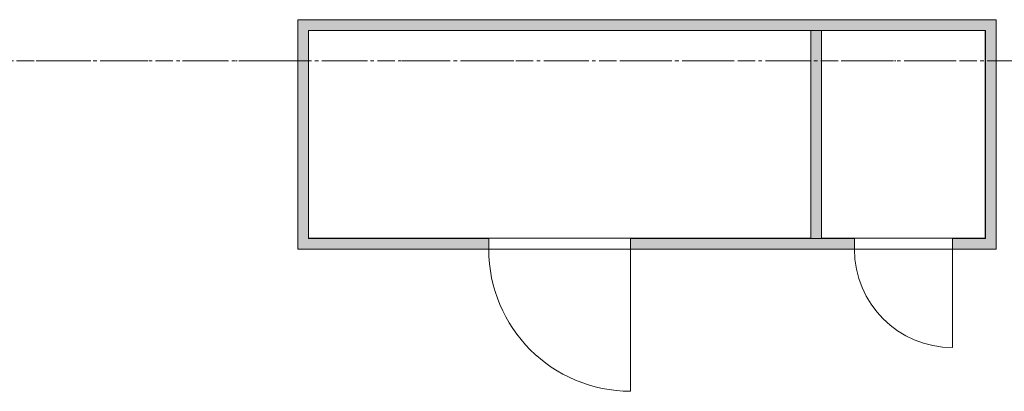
# Model space of a CAD drawing. Header units: millimetres. Extents: x -469965 to -394737, y -22321 to 14469.
# Tile 366 of 425: x -417473 to -408451, y 4398 to 7798. Entities that reach past the tile are written whole.
import ezdxf

# ---------------------------------------------------------------- set-up
doc = ezdxf.new("R2010")
doc.units = ezdxf.units.MM
doc.header["$MEASUREMENT"] = 0
doc.linetypes.add('CENTER', pattern=[254, 158.75, -31.75, 31.75, -31.75])
doc.linetypes.add('Dot & Dashed', pattern=[670.277762, 352.777767, -176.388884, 0, -141.111112])
for name, color, linetype, lineweight in [('A-06-TELJED_Pen_No__253', 7, 'Continuous', 13), ('New_A-WALL.IFC Model_Pen_No__1', 7, 'Continuous', 13), ('New_ARCHICAD Doors_Pen_No__1', 7, 'Continuous', 13)]:
    doc.layers.add(name, color=color, linetype=linetype, lineweight=lineweight)
doc.layers.add('New_A-WALL.IFC Model', color=7, linetype='Continuous')
doc.layers.add('New_A-WALL.IFC Model_Pen_No__160', color=7, linetype='Continuous', lineweight=0, true_color=0xe8e8e8)

# ---------------------------------------------------------------- blocks, each defined once
blk = doc.blocks.new('Wall_97', base_point=(-408575.3, 7747.5))
at = {"layer": 'New_A-WALL.IFC Model_Pen_No__160', "linetype": 'Continuous', "lineweight": 0, "true_color": 0x747474}
for points in [[(-408525.3, 7797.5), (-414925.3, 7797.5), (-414924.3, 7796.5), (-408526.3, 7796.5)], [(-408526.3, 7796.5), (-414924.3, 7796.5), (-414826.3, 7698.5), (-408624.3, 7698.5)], [(-408624.3, 7698.5), (-414826.3, 7698.5), (-414825.3, 7697.5), (-408625.3, 7697.5)]]:
    blk.add_hatch(color=8, dxfattribs=at).paths.add_polyline_path(points)
at = {"layer": 'New_A-WALL.IFC Model_Pen_No__1', "color": 7, "linetype": 'Continuous', "lineweight": 13}
for p, q in [((-408526.3, 7796.5), (-414924.3, 7796.5)), ((-408624.3, 7698.5), (-414826.3, 7698.5))]:
    blk.add_line(p, q, dxfattribs=at)
at = {"layer": 'New_A-WALL.IFC Model_Pen_No__1', "color": 7, "linetype": 'Continuous', "lineweight": 13, "flags": 128}
for points in [[(-408525.3, 7797.5), (-414925.3, 7797.5)], [(-414825.3, 7697.5), (-410225.3, 7697.5)], [(-410125.3, 7697.5), (-408625.3, 7697.5)]]:
    blk.add_lwpolyline(points, dxfattribs=at)
blk = doc.blocks.new('Wall_98', base_point=(-414875.3, 7747.5))
at = {"layer": 'New_A-WALL.IFC Model_Pen_No__160', "linetype": 'Continuous', "lineweight": 0, "true_color": 0x747474}
for points in [[(-414925.3, 7797.5), (-414925.3, 5697.5), (-414924.3, 5698.5), (-414924.3, 7796.5)], [(-414924.3, 7796.5), (-414924.3, 5698.5), (-414826.3, 5796.5), (-414826.3, 7698.5)], [(-414826.3, 7698.5), (-414826.3, 5796.5), (-414825.3, 5797.5), (-414825.3, 7697.5)]]:
    blk.add_hatch(color=8, dxfattribs=at).paths.add_polyline_path(points)
at = {"layer": 'New_A-WALL.IFC Model_Pen_No__1', "color": 7, "linetype": 'Continuous', "lineweight": 13}
for p, q in [((-414924.3, 7796.5), (-414924.3, 5698.5)), ((-414826.3, 7698.5), (-414826.3, 5796.5))]:
    blk.add_line(p, q, dxfattribs=at)
at = {"layer": 'New_A-WALL.IFC Model_Pen_No__1', "color": 7, "linetype": 'Continuous', "lineweight": 13, "flags": 128}
for points in [[(-414925.3, 7797.5), (-414925.3, 5697.5)], [(-414825.3, 5797.5), (-414825.3, 7697.5)]]:
    blk.add_lwpolyline(points, dxfattribs=at)
blk = doc.blocks.new('Door (Wall) 43')
at = {"layer": 'New_ARCHICAD Doors_Pen_No__1', "color": 7, "linetype": 'Continuous', "lineweight": 13}
blk.add_line((650, 0), (650, 1300), dxfattribs=at)
blk.add_arc((650, 0), 1300, 90, 180, dxfattribs=at)
blk = doc.blocks.new('Door (Wall) 44')
at = {"layer": 'New_ARCHICAD Doors_Pen_No__1', "color": 7, "linetype": 'Continuous', "lineweight": 13}
blk.add_line((450, 0), (450, 900), dxfattribs=at)
blk.add_arc((450, 0), 900, 90, 180, dxfattribs=at)
blk = doc.blocks.new('Wall_99', base_point=(-414875.3, 5747.5))
at = {"layer": 'New_A-WALL.IFC Model_Pen_No__160', "linetype": 'Continuous', "lineweight": 0, "true_color": 0x747474}
for points in [[(-414924.3, 5698.5), (-413175.3, 5698.5), (-413175.3, 5796.5), (-414826.3, 5796.5)], [(-414826.3, 5796.5), (-413175.3, 5796.5), (-413175.3, 5797.5), (-414825.3, 5797.5)], [(-411875.3, 5796.5), (-409825.3, 5796.5), (-409825.3, 5797.5), (-411875.3, 5797.5)], [(-411875.3, 5698.5), (-409825.3, 5698.5), (-409825.3, 5796.5), (-411875.3, 5796.5)], [(-408925.3, 5796.5), (-408624.3, 5796.5), (-408625.3, 5797.5), (-408925.3, 5797.5)], [(-408925.3, 5698.5), (-408526.3, 5698.5), (-408624.3, 5796.5), (-408925.3, 5796.5)], [(-414925.3, 5697.5), (-413175.3, 5697.5), (-413175.3, 5698.5), (-414924.3, 5698.5)], [(-411875.3, 5697.5), (-409825.3, 5697.5), (-409825.3, 5698.5), (-411875.3, 5698.5)], [(-408925.3, 5697.5), (-408525.3, 5697.5), (-408526.3, 5698.5), (-408925.3, 5698.5)]]:
    blk.add_hatch(color=8, dxfattribs=at).paths.add_polyline_path(points)
at = {"layer": 'New_A-WALL.IFC Model_Pen_No__1', "color": 7, "linetype": 'Continuous', "lineweight": 13}
for p, q in [((-414826.3, 5796.5), (-413175.3, 5796.5)), ((-413175.3, 5697.5), (-413175.3, 5797.5)), ((-411875.3, 5797.5), (-413175.3, 5797.5)), ((-411875.3, 5697.5), (-411875.3, 5797.5)), ((-411875.3, 5796.5), (-409825.3, 5796.5)), ((-409825.3, 5697.5), (-409825.3, 5797.5)), ((-408925.3, 5797.5), (-409825.3, 5797.5)), ((-408925.3, 5697.5), (-408925.3, 5797.5)), ((-408925.3, 5796.5), (-408624.3, 5796.5)), ((-414924.3, 5698.5), (-413175.3, 5698.5)), ((-413175.3, 5697.5), (-411875.3, 5697.5)), ((-411875.3, 5698.5), (-409825.3, 5698.5)), ((-409825.3, 5697.5), (-408925.3, 5697.5)), ((-408925.3, 5698.5), (-408526.3, 5698.5))]:
    blk.add_line(p, q, dxfattribs=at)
at = {"layer": 'New_A-WALL.IFC Model_Pen_No__1', "color": 7, "linetype": 'Continuous', "lineweight": 13, "flags": 128}
for points in [[(-413175.3, 5797.5), (-414825.3, 5797.5)], [(-410225.3, 5797.5), (-411875.3, 5797.5)], [(-409825.3, 5797.5), (-410125.3, 5797.5)], [(-408625.3, 5797.5), (-408925.3, 5797.5)], [(-414925.3, 5697.5), (-413175.3, 5697.5)], [(-411875.3, 5697.5), (-409825.3, 5697.5)], [(-408925.3, 5697.5), (-408525.3, 5697.5)]]:
    blk.add_lwpolyline(points, dxfattribs=at)
at = {"layer": 'New_ARCHICAD Doors_Pen_No__1', "color": 7, "linetype": 'Continuous', "lineweight": 13, "xscale": -1, "zscale": 1000, "rotation": 180}
for name, p in [('Door (Wall) 43', (-412525.3, 5697.5)), ('Door (Wall) 44', (-409375.3, 5697.5))]:
    blk.add_blockref(name, p, dxfattribs=at)
blk = doc.blocks.new('Wall_100', base_point=(-408575.3, 5747.5))
at = {"layer": 'New_A-WALL.IFC Model_Pen_No__160', "linetype": 'Continuous', "lineweight": 0, "true_color": 0x747474}
for points in [[(-408526.3, 5698.5), (-408526.3, 7796.5), (-408624.3, 7698.5), (-408624.3, 5796.5)], [(-408525.3, 5697.5), (-408525.3, 7797.5), (-408526.3, 7796.5), (-408526.3, 5698.5)], [(-408624.3, 5796.5), (-408624.3, 7698.5), (-408625.3, 7697.5), (-408625.3, 5797.5)]]:
    blk.add_hatch(color=8, dxfattribs=at).paths.add_polyline_path(points)
at = {"layer": 'New_A-WALL.IFC Model_Pen_No__1', "color": 7, "linetype": 'Continuous', "lineweight": 13}
for p, q in [((-408526.3, 5698.5), (-408526.3, 7796.5)), ((-408624.3, 5796.5), (-408624.3, 7698.5))]:
    blk.add_line(p, q, dxfattribs=at)
at = {"layer": 'New_A-WALL.IFC Model_Pen_No__1', "color": 7, "linetype": 'Continuous', "lineweight": 13, "flags": 128}
for points in [[(-408525.3, 5697.5), (-408525.3, 7797.5)], [(-408625.3, 7697.5), (-408625.3, 5797.5)]]:
    blk.add_lwpolyline(points, dxfattribs=at)
blk = doc.blocks.new('Wall_112', base_point=(-410175.3, 5747.5))
at = {"layer": 'New_A-WALL.IFC Model_Pen_No__160', "linetype": 'Continuous', "lineweight": 0, "true_color": 0x747474}
for points in [[(-410224.3, 5797.5), (-410224.3, 7697.5), (-410225.3, 7697.5), (-410225.3, 5797.5)], [(-410126.3, 5797.5), (-410126.3, 7697.5), (-410224.3, 7697.5), (-410224.3, 5797.5)], [(-410125.3, 5797.5), (-410125.3, 7697.5), (-410126.3, 7697.5), (-410126.3, 5797.5)]]:
    blk.add_hatch(color=8, dxfattribs=at).paths.add_polyline_path(points)
at = {"layer": 'New_A-WALL.IFC Model_Pen_No__1', "color": 7, "linetype": 'Continuous', "lineweight": 13}
for p, q in [((-410224.3, 5797.5), (-410224.3, 7697.5)), ((-410126.3, 5797.5), (-410126.3, 7697.5))]:
    blk.add_line(p, q, dxfattribs=at)
at = {"layer": 'New_A-WALL.IFC Model_Pen_No__1', "color": 7, "linetype": 'Continuous', "lineweight": 13, "flags": 128}
for points in [[(-410225.3, 7697.5), (-410225.3, 5797.5)], [(-410125.3, 5797.5), (-410125.3, 7697.5)]]:
    blk.add_lwpolyline(points, dxfattribs=at)

msp = doc.modelspace()

# ---------------------------------------------------------------- linework, layer by layer
at = {"layer": 'A-06-TELJED_Pen_No__253', "color": 7, "linetype": 'Dot & Dashed', "lineweight": 13}
msp.add_line((-397527.1, 7422.5), (-440947.5, 7422.5), dxfattribs=at)
at = {"layer": 'A-06-TELJED_Pen_No__253', "color": 7, "linetype": 'CENTER', "lineweight": 13}
msp.add_line((-397527.1, 7422.5), (-440947.5, 7422.5), dxfattribs=at)

# ---------------------------------------------------------------- block references
at = {"layer": 'New_A-WALL.IFC Model', "color": 7, "lineweight": 35}
for name, p in [('Wall_97', (-408575.3, 7747.5)), ('Wall_98', (-414875.3, 7747.5)), ('Wall_100', (-408575.3, 5747.5)), ('Wall_112', (-410175.3, 5747.5)), ('Wall_99', (-414875.3, 5747.5))]:
    msp.add_blockref(name, p, dxfattribs=at)

doc.saveas('drawing.dxf')
